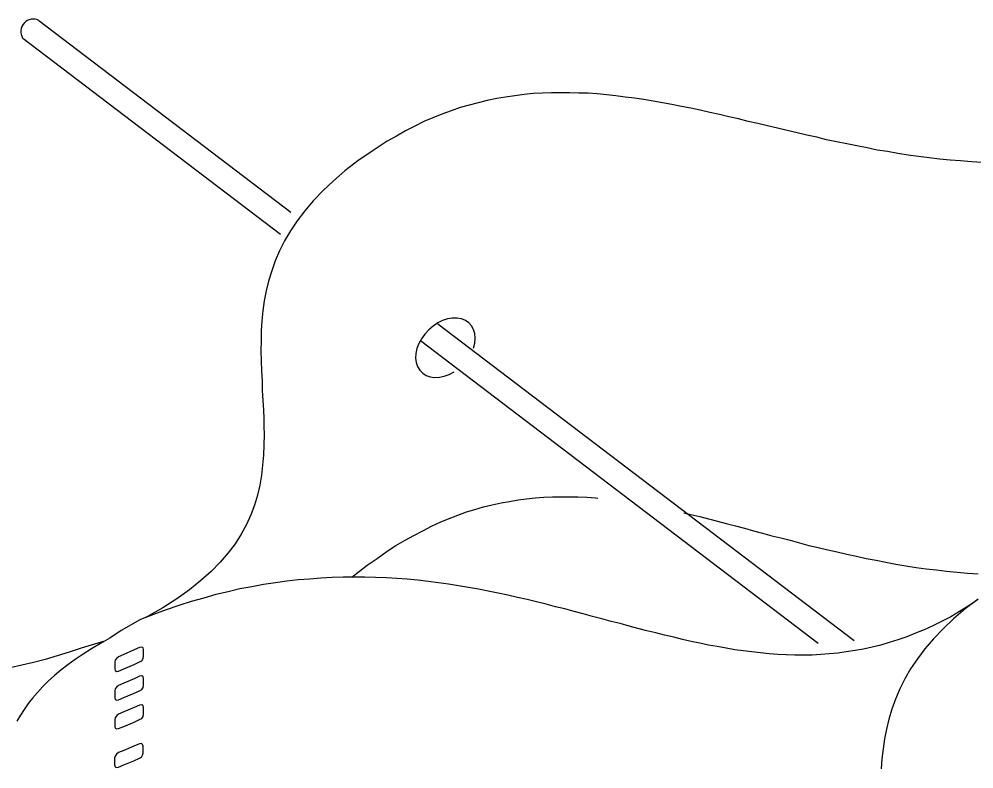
# Model space of a CAD drawing. Extents: x 638850 to 644908, y 297188 to 298900.
# Drawn here: x 639299.07 to 639346.39, y 297799.43 to 297836.58 of the extents above; entities that cross this region are included whole.
import ezdxf

# ---------------------------------------------------------------- set-up
doc = ezdxf.new("R2010")
doc.units = 0
for name, color, linetype in [('1', 7, 'Continuous'), ('16', 7, 'Continuous'), ('2', 7, 'Continuous')]:
    doc.layers.add(name, color=color, linetype=linetype)

msp = doc.modelspace()

# ---------------------------------------------------------------- linework, layer by layer
at = {"layer": '1'}
for p, q in [((639300.047, 297836.516), (639312.543, 297827.016)), ((639299.246, 297835.643), (639312.028, 297825.925)), ((639319.821, 297821.482), (639340.46, 297805.791)), ((639318.956, 297820.658), (639338.676, 297805.665))]:
    msp.add_line(p, q, dxfattribs=at)
msp.add_arc((639299.773, 297835.963), 0.617, 63.7169, 211.2583, dxfattribs=at)
msp.add_ellipse((639320.198, 297820.299), major_axis=(-1.203, -1.196), ratio=0.717222, start_param=2.18443, end_param=7.533439, dxfattribs=at)
at = {"layer": '16'}
for points in [[(639305.04, 297804.734), (639305.148, 297804.796), (639305.21, 297804.904), (639305.239, 297805.012), (639305.239, 297805.012), (639305.239, 297805.088), (639305.239, 297805.258), (639305.239, 297805.336), (639305.239, 297805.336), (639305.21, 297805.428), (639305.148, 297805.46), (639305.04, 297805.444), (639305.04, 297805.444), (639304.775, 297805.336), (639304.267, 297805.104), (639304.003, 297804.98), (639304.003, 297804.98), (639303.911, 297804.918), (639303.835, 297804.826), (639303.819, 297804.718), (639303.819, 297804.718), (639303.819, 297804.626), (639303.819, 297804.472), (639303.819, 297804.378), (639303.819, 297804.378), (639303.835, 297804.302), (639303.911, 297804.253), (639304.003, 297804.27), (639304.003, 297804.27), (639304.267, 297804.394), (639304.775, 297804.61), (639305.04, 297804.734), (639305.04, 297804.734), (639305.04, 297804.734)], [(639305.04, 297803.298), (639305.148, 297803.373), (639305.21, 297803.468), (639305.239, 297803.576), (639305.239, 297803.576), (639305.239, 297803.668), (639305.239, 297803.821), (639305.239, 297803.916), (639305.239, 297803.916), (639305.21, 297803.992), (639305.148, 297804.037), (639305.04, 297804.024), (639305.04, 297804.024), (639304.775, 297803.9), (639304.267, 297803.684), (639304.003, 297803.56), (639304.003, 297803.56), (639303.911, 297803.497), (639303.835, 297803.406), (639303.819, 297803.298), (639303.819, 297803.298), (639303.819, 297803.203), (639303.819, 297803.049), (639303.819, 297802.957), (639303.819, 297802.957), (639303.835, 297802.879), (639303.911, 297802.833), (639304.003, 297802.849), (639304.003, 297802.849), (639304.267, 297802.974), (639304.775, 297803.19), (639305.04, 297803.298), (639305.04, 297803.298), (639305.04, 297803.298)], [(639305.04, 297801.877), (639305.148, 297801.937), (639305.21, 297802.031), (639305.239, 297802.139), (639305.239, 297802.139), (639305.239, 297802.231), (639305.239, 297802.385), (639305.239, 297802.48), (639305.239, 297802.48), (639305.21, 297802.555), (639305.148, 297802.601), (639305.04, 297802.588), (639305.04, 297802.588), (639304.775, 297802.48), (639304.267, 297802.264), (639304.003, 297802.139), (639304.003, 297802.139), (639303.911, 297802.077), (639303.835, 297801.969), (639303.819, 297801.877), (639303.819, 297801.877), (639303.819, 297801.783), (639303.819, 297801.629), (639303.819, 297801.537), (639303.819, 297801.537), (639303.835, 297801.459), (639303.911, 297801.413), (639304.003, 297801.429), (639304.003, 297801.429), (639304.267, 297801.537), (639304.775, 297801.753), (639305.04, 297801.877), (639305.04, 297801.877), (639305.04, 297801.877)], [(639305.04, 297799.96), (639305.131, 297800.023), (639305.193, 297800.114), (639305.223, 297800.225), (639305.223, 297800.225), (639305.223, 297800.317), (639305.223, 297800.471), (639305.223, 297800.563), (639305.223, 297800.563), (639305.193, 297800.641), (639305.131, 297800.687), (639305.04, 297800.671), (639305.04, 297800.671), (639304.761, 297800.563), (639304.267, 297800.347), (639303.989, 297800.239), (639303.989, 297800.239), (639303.895, 297800.163), (639303.835, 297800.068), (639303.803, 297799.96), (639303.803, 297799.96), (639303.803, 297799.885), (639303.803, 297799.715), (639303.803, 297799.636), (639303.803, 297799.636), (639303.835, 297799.545), (639303.895, 297799.512), (639303.989, 297799.528), (639303.989, 297799.528), (639304.267, 297799.636), (639304.761, 297799.839), (639305.04, 297799.96), (639305.04, 297799.96), (639305.04, 297799.96)]]:
    msp.add_lwpolyline(points, dxfattribs=at)
at = {"layer": '2'}
for p, q in [((639312.899, 297808.795), (639312.344, 297808.734)), ((639313.473, 297808.842), (639312.899, 297808.795)), ((639314.029, 297808.889), (639313.473, 297808.842)), ((639314.582, 297808.921), (639314.029, 297808.889)), ((639315.125, 297808.937), (639314.582, 297808.921)), ((639315.665, 297808.937), (639315.125, 297808.937)), ((639316.207, 297808.937), (639315.665, 297808.937)), ((639316.731, 297808.921), (639316.207, 297808.937)), ((639317.271, 297808.903), (639316.731, 297808.921)), ((639317.795, 297808.874), (639317.271, 297808.903)), ((639318.306, 297808.829), (639317.795, 297808.874)), ((639318.833, 297808.779), (639318.306, 297808.829)), ((639310.01, 297808.347), (639309.425, 297808.21)), ((639310.6, 297808.457), (639310.01, 297808.347)), ((639311.185, 297808.563), (639310.6, 297808.457)), ((639311.774, 297808.655), (639311.185, 297808.563)), ((639312.344, 297808.734), (639311.774, 297808.655)), ((639319.341, 297808.718), (639318.833, 297808.779)), ((639319.85, 297808.655), (639319.341, 297808.718)), ((639320.345, 297808.579), (639319.85, 297808.655)), ((639320.853, 297808.502), (639320.345, 297808.579)), ((639321.348, 297808.426), (639320.853, 297808.502)), ((639321.843, 297808.334), (639321.348, 297808.426)), ((639322.32, 297808.239), (639321.843, 297808.334)), ((639308.222, 297807.899), (639307.603, 297807.728)), ((639308.822, 297808.07), (639308.222, 297807.899)), ((639309.425, 297808.21), (639308.822, 297808.07)), ((639322.815, 297808.147), (639322.32, 297808.239)), ((639323.294, 297808.039), (639322.815, 297808.147)), ((639323.774, 297807.931), (639323.294, 297808.039)), ((639324.251, 297807.823), (639323.774, 297807.931)), ((639306.984, 297807.53), (639306.352, 297807.314)), ((639307.603, 297807.728), (639306.984, 297807.53)), ((639324.714, 297807.713), (639324.251, 297807.823)), ((639325.193, 297807.591), (639324.714, 297807.713)), ((639325.657, 297807.467), (639325.193, 297807.591)), ((639326.123, 297807.359), (639325.657, 297807.467)), ((639305.733, 297807.085), (639305.085, 297806.833)), ((639306.352, 297807.314), (639305.733, 297807.085)), ((639326.584, 297807.236), (639326.123, 297807.359)), ((639327.032, 297807.114), (639326.584, 297807.236)), ((639327.495, 297806.99), (639327.032, 297807.114)), ((639327.945, 297806.864), (639327.495, 297806.99)), ((639305.085, 297806.833), (639304.124, 297806.296)), ((639304.455, 297806.574), (639304.455, 297806.574)), ((639328.406, 297806.741), (639327.945, 297806.864)), ((639328.854, 297806.635), (639328.406, 297806.741)), ((639329.302, 297806.511), (639328.854, 297806.635)), ((639329.734, 297806.387), (639329.302, 297806.511)), ((639304.124, 297806.296), (639303.565, 297805.909)), ((639304.584, 297806.404), (639304.584, 297806.404)), ((639330.182, 297806.279), (639329.734, 297806.387)), ((639330.632, 297806.171), (639330.182, 297806.279)), ((639331.064, 297806.063), (639330.632, 297806.171)), ((639331.511, 297805.953), (639331.064, 297806.063)), ((639331.943, 297805.845), (639331.511, 297805.953)), ((639303.102, 297805.648), (639302.654, 297805.385)), ((639303.565, 297805.909), (639303.102, 297805.648)), ((639332.375, 297805.753), (639331.943, 297805.845)), ((639332.807, 297805.661), (639332.375, 297805.753)), ((639302.238, 297805.121), (639301.851, 297804.858)), ((639302.654, 297805.385), (639302.238, 297805.121)), ((639300.005, 297804.533), (639300.005, 297804.533)), ((639301.482, 297804.597), (639301.14, 297804.318)), ((639301.851, 297804.858), (639301.482, 297804.597)), ((639300.816, 297804.057), (639300.507, 297803.778)), ((639301.14, 297804.318), (639300.816, 297804.057)), ((639300.507, 297803.778), (639300.228, 297803.501)), ((639299.983, 297803.222), (639299.736, 297802.946)), ((639300.228, 297803.501), (639299.983, 297803.222)), ((639299.52, 297802.667), (639299.317, 297802.372)), ((639299.736, 297802.946), (639299.52, 297802.667)), ((639299.317, 297802.372), (639299.133, 297802.095)), ((639299.133, 297802.095), (639298.962, 297801.803))]:
    msp.add_line(p, q, dxfattribs=at)
for points in [[(639342.102, 297830.015), (639341.596, 297830.093), (639341.101, 297830.201), (639340.59, 297830.294), (639340.097, 297830.402), (639339.587, 297830.496), (639339.092, 297830.604), (639338.599, 297830.726), (639338.104, 297830.834), (639337.627, 297830.944), (639337.132, 297831.065), (639336.653, 297831.173), (639336.158, 297831.297), (639335.681, 297831.405), (639335.201, 297831.513), (639334.724, 297831.637), (639334.243, 297831.745), (639333.782, 297831.853), (639333.3, 297831.961), (639332.823, 297832.069), (639332.36, 297832.161), (639331.896, 297832.256), (639331.417, 297832.348), (639330.956, 297832.44), (639330.49, 297832.519), (639330.026, 297832.593), (639329.565, 297832.656), (639329.099, 297832.717), (639328.652, 297832.78), (639328.19, 297832.829), (639327.725, 297832.874), (639327.277, 297832.904), (639326.816, 297832.919), (639326.352, 297832.933), (639325.902, 297832.933), (639325.454, 297832.933), (639324.993, 297832.904), (639324.545, 297832.888), (639324.098, 297832.843), (639323.632, 297832.78), (639323.184, 297832.717), (639322.739, 297832.643), (639322.275, 297832.548), (639321.825, 297832.44), (639321.377, 297832.319), (639320.93, 297832.195), (639320.482, 297832.04), (639320.021, 297831.871), (639319.571, 297831.684), (639319.123, 297831.5), (639318.675, 297831.281), (639318.214, 297831.052), (639317.766, 297830.786), (639317.316, 297830.525), (639317.316, 297830.525), (639316.56, 297830.03), (639315.865, 297829.553), (639315.217, 297829.058), (639314.643, 297828.566), (639314.121, 297828.068), (639313.64, 297827.573), (639313.223, 297827.081), (639312.854, 297826.586), (639312.515, 297826.095), (639312.22, 297825.6), (639311.975, 297825.107), (639311.759, 297824.597), (639311.588, 297824.102), (639311.435, 297823.604), (639311.309, 297823.112), (639311.219, 297822.617), (639311.156, 297822.124), (639311.093, 297821.629), (639311.061, 297821.134), (639311.061, 297820.643), (639311.048, 297820.148), (639311.061, 297819.653), (639311.077, 297819.158), (639311.111, 297818.663), (639311.124, 297818.186), (639311.156, 297817.691), (639311.185, 297817.212), (639311.185, 297817.212), (639311.201, 297816.796), (639311.201, 297816.393), (639311.219, 297815.995), (639311.219, 297815.995), (639311.201, 297815.484), (639311.185, 297814.973)], [(639346.798, 297829.475), (639346.274, 297829.508), (639345.731, 297829.553), (639345.207, 297829.598), (639344.685, 297829.646), (639344.174, 297829.706), (639343.65, 297829.769), (639343.139, 297829.846), (639342.613, 297829.922), (639342.102, 297830.015)], [(639311.185, 297814.973), (639311.139, 297814.478), (639311.077, 297813.984), (639311.001, 297813.49), (639310.877, 297812.996), (639310.737, 297812.502), (639310.553, 297812.024), (639310.337, 297811.543), (639310.072, 297811.066), (639309.781, 297810.588), (639309.424, 297810.139), (639309.038, 297809.675), (639308.59, 297809.213), (639308.082, 297808.765), (639307.51, 297808.301), (639306.892, 297807.853), (639306.198, 297807.421), (639305.439, 297806.989), (639305.301, 297806.916)], [(639315.566, 297808.937), (639316.328, 297809.522), (639316.808, 297809.861), (639317.316, 297810.219), (639317.316, 297810.219), (639317.748, 297810.494), (639318.198, 297810.759), (639318.63, 297811.004), (639319.078, 297811.236), (639319.51, 297811.452), (639319.942, 297811.652), (639320.376, 297811.839), (639320.808, 297812.008), (639321.24, 297812.163), (639321.659, 297812.287), (639322.091, 297812.411), (639322.523, 297812.519), (639322.955, 297812.611), (639323.371, 297812.687), (639323.805, 297812.764), (639324.221, 297812.811), (639324.653, 297812.858), (639325.07, 297812.89), (639325.504, 297812.906), (639325.92, 297812.921), (639326.352, 297812.921), (639326.766, 297812.906), (639327.203, 297812.89), (639327.635, 297812.858), (639327.758, 297812.844)], [(639332.014, 297812.126), (639332.36, 297812.042), (639332.807, 297811.931), (639333.239, 297811.823), (639333.687, 297811.715), (639334.119, 297811.594), (639334.567, 297811.481), (639335.015, 297811.358), (639335.465, 297811.236), (639335.912, 297811.112), (639336.374, 297810.989), (639336.821, 297810.881), (639337.287, 297810.759), (639337.751, 297810.635), (639338.212, 297810.509), (639338.678, 297810.401), (639339.155, 297810.293), (639339.618, 297810.185), (639340.097, 297810.077), (639340.577, 297809.969), (639341.056, 297809.861), (639341.549, 297809.771), (639342.028, 297809.677), (639342.521, 297809.585), (639343.016, 297809.49), (639343.526, 297809.414), (639344.019, 297809.353), (639344.53, 297809.29), (639345.041, 297809.227), (639345.565, 297809.182), (639346.076, 297809.137), (639346.598, 297809.103)], [(639346.607, 297807.85), (639345.956, 297807.357), (639345.387, 297806.862), (639344.863, 297806.372), (639344.381, 297805.877), (639343.965, 297805.384), (639343.596, 297804.889), (639343.254, 297804.392), (639342.962, 297803.899), (639342.716, 297803.404), (639342.498, 297802.893), (639342.327, 297802.4), (639342.176, 297801.905), (639342.053, 297801.41), (639341.958, 297800.92), (639341.895, 297800.425), (639341.832, 297799.93), (639341.803, 297799.435)], [(639346.553, 297807.791), (639346.105, 297807.499), (639345.673, 297807.236), (639345.241, 297806.972), (639344.793, 297806.741), (639344.357, 297806.525), (639343.925, 297806.324), (639343.493, 297806.156), (639343.061, 297805.985), (639342.629, 297805.832), (639342.197, 297805.694), (639341.778, 297805.568), (639341.346, 297805.458), (639340.914, 297805.366), (639340.5, 297805.292), (639340.068, 297805.229), (639339.65, 297805.168), (639339.218, 297805.134), (639338.801, 297805.105), (639338.369, 297805.073), (639337.951, 297805.073), (639337.519, 297805.073), (639337.087, 297805.089), (639336.668, 297805.105), (639336.236, 297805.134), (639335.818, 297805.184), (639335.386, 297805.229), (639334.954, 297805.276), (639334.538, 297805.337), (639334.106, 297805.413), (639333.671, 297805.492), (639333.239, 297805.568), (639332.807, 297805.661)], [(639303.299, 297805.76), (639302.143, 297805.416), (639301.558, 297805.216), (639300.955, 297805.029), (639300.366, 297804.858), (639299.781, 297804.705), (639299.211, 297804.568), (639298.622, 297804.444)]]:
    msp.add_lwpolyline(points, dxfattribs=at)

doc.saveas('drawing.dxf')
